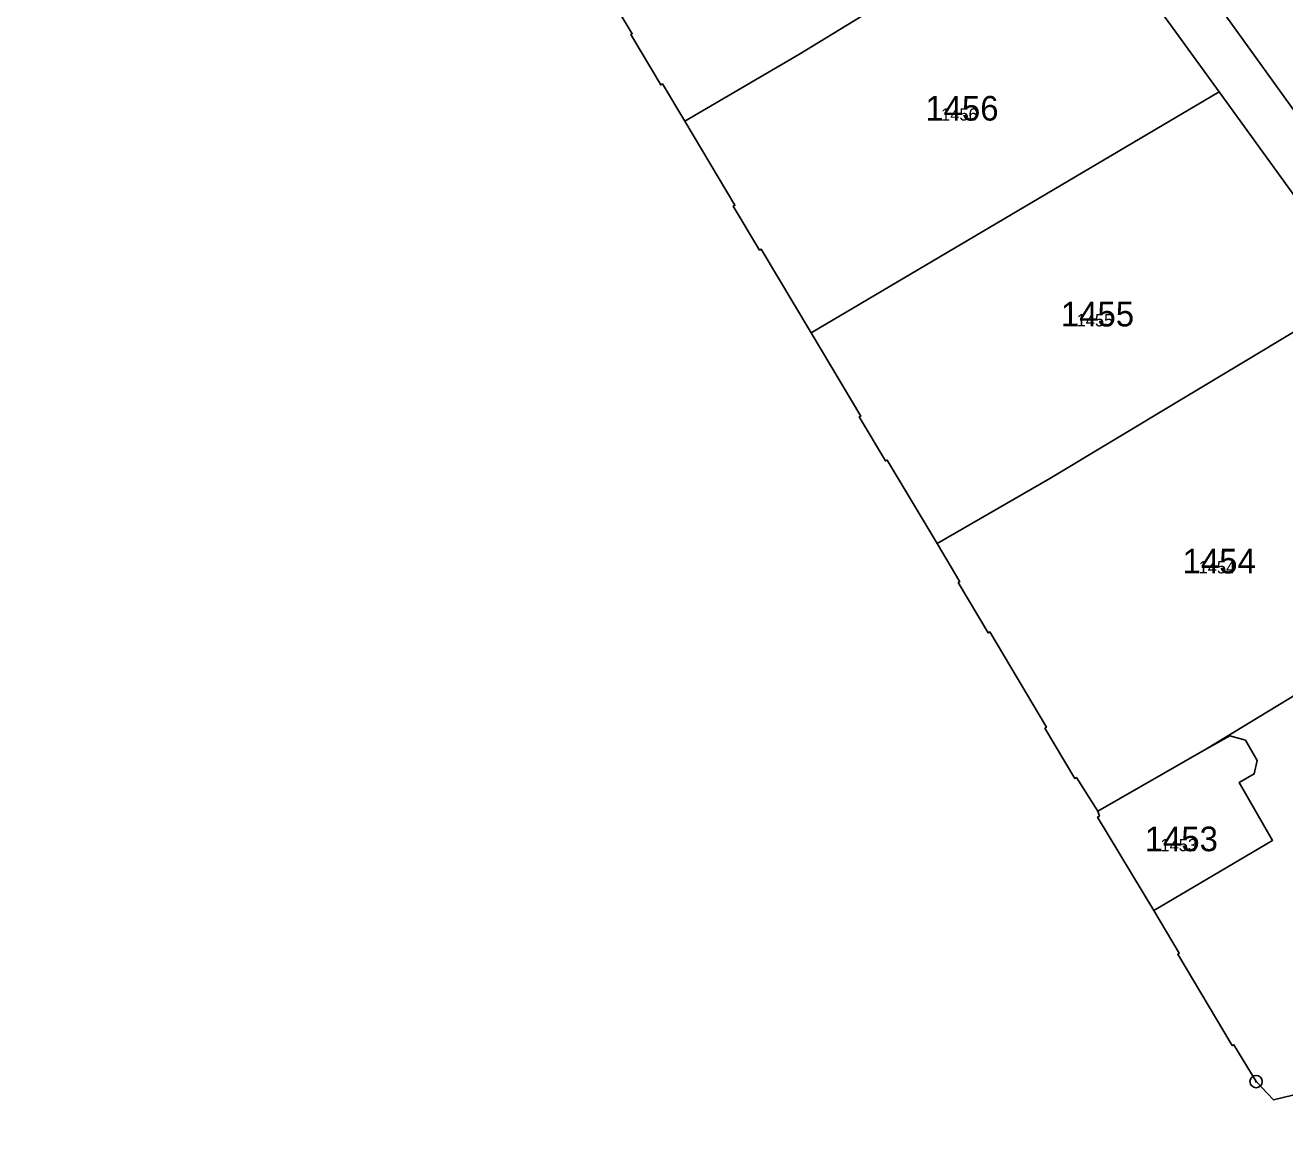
# Model space of a CAD drawing. Extents: x -763628 to -761565, y -976033 to -973833.
# Drawn here: x -762917.5 to -762815.2, y -975778.4 to -975688.4 of the extents above; entities that cross this region are included whole.
import ezdxf

# ---------------------------------------------------------------- set-up
doc = ezdxf.new("R2010")
doc.units = 0
for name, color, linetype in [('KN_cisla parcel 1000', 7, 'Continuous'), ('KN_cisla parcel 500', 7, 'Continuous'), ('KN_hranice parcel', 7, 'Continuous'), ('KN_hranice uzemi', 7, 'Continuous'), ('KN_znacky bodu BP', 7, 'Continuous')]:
    doc.layers.add(name, color=color, linetype=linetype)

msp = doc.modelspace()

# ---------------------------------------------------------------- linework, layer by layer
at = {"layer": 'KN_hranice parcel'}
for p, q in [((-762820.54, -975693.78), (-762832.43, -975677.34)), ((-762808.86, -975709.94), (-762820.54, -975693.78)), ((-762808.4, -975739.17), (-762821.57, -975747.19)), ((-762821.57, -975747.19), (-762830.39, -975752.25))]:
    msp.add_line(p, q, dxfattribs=at)
for points in [[(-762777.26, -975743.54), (-762778.83, -975742.17), (-762779.94, -975743.26), (-762853.85, -975640.55), (-762917.53, -975553.11), (-762915.39, -975552.59), (-762916.08, -975550.64)], [(-762832.43, -975677.34), (-762846.27, -975685.61), (-762854.67, -975690.74), (-762863.95, -975696.17)], [(-762820.54, -975693.78), (-762833.97, -975701.71), (-762853.68, -975713.37)], [(-762808.86, -975709.94), (-762823.97, -975719), (-762834.29, -975725.2), (-762843.45, -975730.5)], [(-762821.57, -975747.19), (-762819.66, -975746.14), (-762818.39, -975746.48), (-762817.45, -975748.13), (-762817.68, -975749.22), (-762818.9, -975749.92), (-762816.19, -975754.63), (-762816.66, -975754.9), (-762825.85, -975760.33)]]:
    msp.add_lwpolyline(points, dxfattribs=at)
at = {"layer": 'KN_hranice uzemi'}
for points in [[(-762863.95, -975696.17), (-762865.76, -975693.14), (-762865.89, -975693.22), (-762868.34, -975689.13), (-762868.21, -975689.06), (-762872.87, -975681.28), (-762873, -975681.36), (-762875.43, -975677.29), (-762875.3, -975677.22), (-762877.16, -975674.12)], [(-762853.68, -975713.37), (-762857.75, -975706.56), (-762857.87, -975706.64), (-762860, -975703.07), (-762859.87, -975703), (-762863.95, -975696.17)], [(-762843.45, -975730.5), (-762847.5, -975723.72), (-762847.63, -975723.79), (-762849.77, -975720.21), (-762849.64, -975720.14), (-762853.68, -975713.37)], [(-762830.39, -975752.25), (-762832.13, -975749.52), (-762832.26, -975749.59), (-762834.69, -975745.51), (-762834.56, -975745.43), (-762839.17, -975737.68), (-762839.3, -975737.76), (-762841.73, -975733.68), (-762841.6, -975733.6), (-762843.45, -975730.5)], [(-762825.85, -975760.33), (-762830.41, -975752.74), (-762830.26, -975752.66), (-762830.39, -975752.25)], [(-762811.62, -975778.4), (-762814.54, -975775.35), (-762816.11, -975775.72), (-762817.53, -975774.24), (-762819.33, -975771.24), (-762819.46, -975771.31), (-762823.9, -975763.88), (-762823.77, -975763.81), (-762825.85, -975760.33)]]:
    msp.add_lwpolyline(points, dxfattribs=at)
at = {"layer": 'KN_znacky bodu BP'}
for radius in [0.5, 0.0303]:
    msp.add_circle((-762817.53, -975774.24), radius, dxfattribs=at)

# ---------------------------------------------------------------- texts
at = {"layer": 'KN_cisla parcel 1000'}
for s, p in [('1456', (-762844.4, -975696.12)), ('1455', (-762833.39, -975712.85)), ('1454', (-762823.5, -975732.93)), ('1453', (-762826.58, -975755.51))]:
    msp.add_text(s, height=2, dxfattribs=at).set_placement(p)
at = {"layer": 'KN_cisla parcel 500'}
for s, p in [('1456', (-762843.12, -975696.12)), ('1455', (-762832.11, -975712.85)), ('1454', (-762822.2, -975732.93)), ('1453', (-762825.3, -975755.51))]:
    msp.add_text(s, height=1, dxfattribs=at).set_placement(p)

doc.saveas('drawing.dxf')
